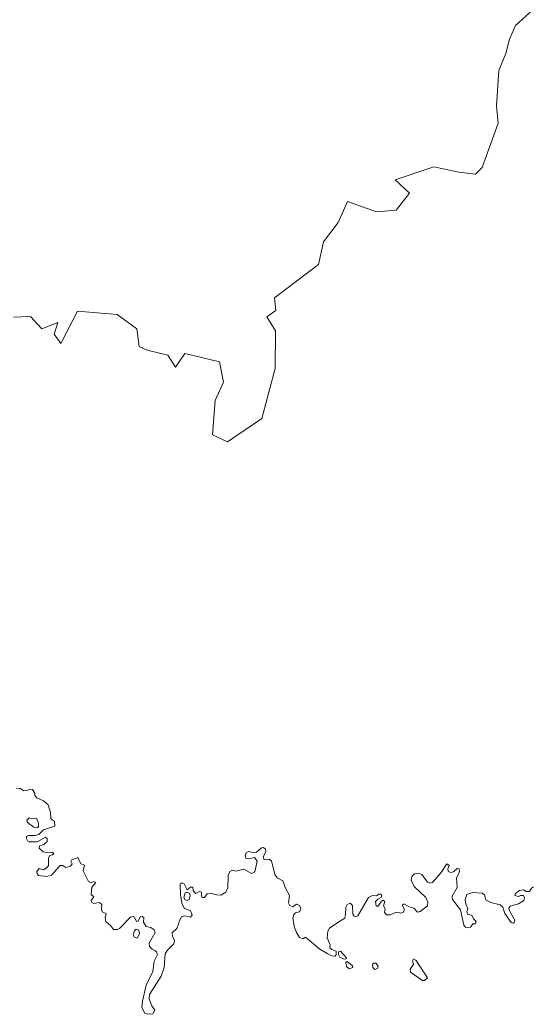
# Model space of a CAD drawing. Extents: x 369010 to 735936, y 6377141 to 6616555.
# Drawn here: x 434544 to 436226, y 6462327 to 6465583 of the extents above; entities that cross this region are included whole.
import ezdxf

# ---------------------------------------------------------------- set-up
doc = ezdxf.new("R2010")
doc.units = 0
doc.header["$LTSCALE"] = 40
doc.layers.add('3', color=7, linetype='Continuous', lineweight=13)

msp = doc.modelspace()

# ---------------------------------------------------------------- linework, layer by layer
at = {"layer": '3'}
for points in [[(434522.81, 6464609.19), (434578.59, 6464611.84), (434616.32, 6464571.62), (434668.12, 6464592.31), (434656.54, 6464553.41), (434678.55, 6464523.46), (434733.17, 6464628.72), (434862.59, 6464618.62), (434927.47, 6464571.78), (434935.25, 6464513.36), (434961.23, 6464501.61), (435028.76, 6464484.73), (435053.42, 6464445.84), (435084.53, 6464490.03), (435198.23, 6464463.71), (435211.14, 6464396.18), (435183.84, 6464336.44), (435174.73, 6464224.56), (435224.05, 6464201.22), (435337.09, 6464277.85), (435379.96, 6464441.04), (435381.61, 6464565.16), (435352.98, 6464610.68), (435382.94, 6464631.37), (435378.8, 6464672.91), (435522.95, 6464782.14), (435538.51, 6464856.12), (435586.67, 6464919.51), (435617.79, 6464988.52), (435712.46, 6464954.6), (435777.33, 6464959.89), (435820.2, 6465015.67), (435773.53, 6465059.86), (435900.8, 6465102.39), (435982.56, 6465084.19), (436037.01, 6465077.56), (436059.02, 6465099.74), (436110.99, 6465245.22), (436105.2, 6465301.49), (436112.97, 6465417.18), (436136.31, 6465472.95), (436148.06, 6465519.79), (436168.42, 6465565.31), (436225.52, 6465617.27)], [(436225.52, 6465617.27), (436168.42, 6465565.31), (436148.06, 6465519.79), (436136.31, 6465472.95), (436112.97, 6465417.18), (436105.2, 6465301.49), (436110.99, 6465245.22), (436059.02, 6465099.74), (436037.01, 6465077.56), (435982.56, 6465084.19), (435900.8, 6465102.39), (435773.53, 6465059.86), (435820.2, 6465015.67), (435777.33, 6464959.89), (435712.46, 6464954.6), (435617.79, 6464988.52), (435586.67, 6464919.51), (435538.51, 6464856.12), (435522.95, 6464782.14), (435378.8, 6464672.91)], [(435378.8, 6464672.91), (435382.94, 6464631.37), (435352.98, 6464610.68), (435381.61, 6464565.16), (435379.96, 6464441.04), (435337.09, 6464277.85), (435224.05, 6464201.22), (435174.73, 6464224.56), (435183.84, 6464336.44), (435211.14, 6464396.18), (435198.23, 6464463.71), (435084.53, 6464490.03), (435053.42, 6464445.84), (435028.76, 6464484.73), (434961.23, 6464501.61), (434935.25, 6464513.36), (434927.47, 6464571.78), (434862.59, 6464618.62), (434733.17, 6464628.72), (434678.55, 6464523.46), (434656.54, 6464553.41), (434668.12, 6464592.31), (434616.32, 6464571.62), (434578.59, 6464611.84), (434522.81, 6464609.19)], [(434532.41, 6463066.19), (434545.98, 6463065.86), (434556.58, 6463058.25), (434568.16, 6463058.91), (434577.93, 6463063.71), (434585.21, 6463062.22), (434592.82, 6463050.64), (434592.49, 6463042.2), (434599.44, 6463034.58), (434620.96, 6463025.48), (434636.51, 6463012.41), (434643.8, 6462987.25), (434645.62, 6462967.72), (434651.08, 6462961.43), (434657.2, 6462958.12), (434658.03, 6462942.23), (434621.62, 6462929.82), (434606.39, 6462915.26), (434594.31, 6462911.28), (434571.8, 6462911.61), (434565.18, 6462908.3), (434565.68, 6462902.18), (434569.65, 6462893.41), (434574.62, 6462891.26), (434600.93, 6462891.26), (434627.41, 6462906.48), (434633.2, 6462902.18), (434632.87, 6462892.25), (434622.78, 6462881.82), (434608.54, 6462877.85), (434607.05, 6462869.74), (434619.8, 6462858.49), (434632.54, 6462856), (434651.08, 6462856.67), (434655.05, 6462851.54), (434651.08, 6462848.39), (434641.64, 6462846.07), (434637.67, 6462838.46), (434638, 6462812.64), (434630.39, 6462804.2), (434621.29, 6462799.24), (434607.05, 6462803.87), (434599.44, 6462794.11), (434600.93, 6462786.16), (434605.23, 6462780.7), (434632.54, 6462777.06), (434647.77, 6462781.69), (434675.9, 6462812.97), (434684.84, 6462812.97), (434695.1, 6462806.85), (434709.67, 6462810.82), (434715.46, 6462818.77), (434710.82, 6462827.21), (434712.98, 6462832.34), (434721.25, 6462834.49), (434734, 6462839.29), (434743.43, 6462819.26), (434755.51, 6462814.79), (434751.54, 6462795.6), (434769.25, 6462760.67), (434778.02, 6462757.03), (434784.97, 6462761.34), (434792.91, 6462758.03), (434780.17, 6462742.47), (434778.02, 6462718.8), (434786.13, 6462711.19), (434777.69, 6462699.11), (434779.18, 6462692.98), (434786.63, 6462688.51), (434804.83, 6462691.82), (434812.78, 6462685.7), (434811.78, 6462671.14), (434813.6, 6462662.03), (434827.01, 6462655.91), (434823.04, 6462642.01), (434826.18, 6462630.42), (434842.57, 6462615.86), (434850.34, 6462603.78), (434863.09, 6462603.78)], [(434863.09, 6462603.78), (434870.21, 6462607.42), (434906.62, 6462644.49), (434914.73, 6462646.31), (434919.03, 6462644.16), (434925.65, 6462630.42), (434931.44, 6462631.42), (434938.23, 6462645.65), (434944.85, 6462646.81), (434949.98, 6462642.67), (434949.15, 6462627.77), (434957.26, 6462613.71), (434973.15, 6462610.07), (434984.07, 6462602.78), (434987.05, 6462593.68), (434967.36, 6462558.76), (434968.18, 6462547.84), (434977.29, 6462539.06), (434986.72, 6462535.42), (434992.18, 6462530.62), (434994.66, 6462522.35), (434983.74, 6462499.67), (434979.77, 6462466.24), (434957.26, 6462421.23), (434945.51, 6462368.76), (434943.69, 6462348.07), (434953.62, 6462329.54), (434963.38, 6462326.56), (434980.1, 6462327.72), (434985.89, 6462339.3), (434976.13, 6462353.53), (434967.36, 6462376.71), (434968.18, 6462391.27), (435006.41, 6462451.35), (435016.51, 6462478.99), (435020.48, 6462523.67), (435026.28, 6462534.6), (435048.95, 6462557.27), (435050.44, 6462568.19), (435044.15, 6462581.93), (435043.49, 6462592.85), (435058.71, 6462607.42), (435068.81, 6462637.71), (435073.44, 6462645.32), (435083.71, 6462648.13), (435102.9, 6462644.49), (435108.37, 6462651.77), (435102.9, 6462664.85), (435082.55, 6462673.95), (435074.93, 6462689.67), (435069.8, 6462718.8), (435069.47, 6462752.23), (435075.93, 6462756.54), (435082.55, 6462753.72), (435091.98, 6462733.37), (435102.57, 6462742.14), (435110.85, 6462742.14), (435111.34, 6462730.39), (435120.45, 6462722.11), (435132.03, 6462728.57), (435138.65, 6462726.08), (435138.98, 6462714.33), (435141.47, 6462708.87), (435149.08, 6462708.87), (435158.18, 6462720.62), (435170.59, 6462722.11), (435188.8, 6462717.31), (435202.54, 6462716.65), (435218.92, 6462726.42), (435225.54, 6462740.65), (435227.03, 6462780.2), (435232.49, 6462793.78), (435240.44, 6462798.41), (435252.02, 6462794.77), (435277.84, 6462801.06), (435303.33, 6462786.82), (435313.92, 6462792.29), (435321.2, 6462827.54), (435312.76, 6462839.62), (435293.56, 6462835.65), (435284.13, 6462837.8), (435281.98, 6462845.08), (435285.62, 6462855.18), (435292.9, 6462858.82), (435308.79, 6462855.51), (435319.71, 6462856.67), (435336.1, 6462871.56), (435341.89, 6462872.39), (435349.17, 6462867.26), (435350.33, 6462858.16), (435341.56, 6462841.44), (435344.04, 6462832.01), (435359.77, 6462834.16), (435368.87, 6462828.7), (435379.46, 6462783.85), (435386.74, 6462772.92), (435405.28, 6462763.16), (435413.89, 6462739.49), (435427.13, 6462715.16), (435424.15, 6462691.16)], [(435424.15, 6462691.16), (435428.95, 6462682.72), (435438.71, 6462678.09), (435449.97, 6462686.36), (435460.56, 6462682.06), (435464.2, 6462671.47), (435459.73, 6462662.03), (435447.48, 6462658.72), (435441.69, 6462653.26), (435438.71, 6462640.85), (435443.84, 6462610.4), (435449.97, 6462594.34), (435460.56, 6462577.3), (435471.15, 6462573.16), (435480.42, 6462578.62), (435527.09, 6462539.73), (435552.91, 6462524.17), (435564.99, 6462517.88), (435576.91, 6462516.56), (435580.55, 6462520.86), (435580.88, 6462532.78), (435565.65, 6462537.91), (435559.86, 6462544.2), (435561.18, 6462553.96), (435551.25, 6462576.8), (435553.07, 6462598.65), (435558.87, 6462608.08), (435591.97, 6462630.75), (435608.85, 6462641.35), (435611.33, 6462653.59), (435611.66, 6462676.6), (435616.13, 6462685.37), (435625.9, 6462689.67), (435634.17, 6462682.39), (435635.33, 6462653.92), (435639.3, 6462647.8), (435645.09, 6462646.81), (435650.89, 6462648.63), (435686.64, 6462708.21), (435699.05, 6462715.16), (435712.46, 6462714), (435719.74, 6462719.13), (435726.36, 6462719.13), (435729.5, 6462715.49), (435728.51, 6462710.03), (435716.43, 6462703.41), (435709.14, 6462695.13), (435711.3, 6462680.57), (435717.59, 6462679.91), (435728.84, 6462696.62), (435733.97, 6462699.44), (435739.43, 6462695.13), (435734.96, 6462680.9), (435741.25, 6462671.47), (435738.94, 6462659.06), (435745.56, 6462652.1), (435757.14, 6462652.1), (435777.99, 6462660.21), (435792.06, 6462657.23), (435800.83, 6462660.21), (435804.14, 6462669.32), (435797.19, 6462681.23), (435798.68, 6462686.69), (435804.81, 6462687.19), (435819.7, 6462677.59), (435835.09, 6462673.95), (435847.34, 6462660.88), (435855.78, 6462662.37), (435879.12, 6462681.73), (435881.27, 6462693.65), (435873.66, 6462708.21), (435836.09, 6462744.62), (435826.65, 6462764.98), (435828.8, 6462777.72), (435837.25, 6462785.67), (435850.65, 6462787.98), (435860.58, 6462784.34), (435879.78, 6462759.18), (435887.72, 6462755.21), (435896.33, 6462758.03), (435923.97, 6462790.8), (435943.33, 6462819.26), (435950.62, 6462812.97), (435946.48, 6462802.38), (435946.97, 6462794.44), (435954.92, 6462790.13), (435965.18, 6462792.62), (435977.1, 6462803.87), (435983.72, 6462802.38), (435984.71, 6462793.78), (435974.94, 6462771.93), (435976.76, 6462740.98), (435960.05, 6462713.34), (435961.87, 6462702.42), (435987.69, 6462668.49), (435998.28, 6462617.68), (436004.07, 6462611.39), (436011.02, 6462609.24), (436020.79, 6462611.39), (436028.4, 6462622.64)], [(436028.4, 6462622.64), (436036.84, 6462622.64), (436038.99, 6462630.42), (436029.89, 6462639.03), (436024.76, 6462651.11), (436011.36, 6462653.26), (436008.05, 6462661.7), (436011.69, 6462672.96), (436004.74, 6462686.36), (436003.25, 6462702.42), (436008.05, 6462717.97), (436028.07, 6462725.26), (436059.02, 6462723.11), (436066.3, 6462717.31), (436071.27, 6462700.93), (436087.65, 6462691.82), (436118.27, 6462684.54), (436126.22, 6462676.93), (436133.5, 6462656.24), (436153.52, 6462627.11), (436160.47, 6462624.46), (436164.12, 6462627.11), (436165.6, 6462634.39), (436148.06, 6462664.52), (436145.91, 6462674.78), (436150.71, 6462680.24), (436178.35, 6462687.85), (436195.73, 6462699.11), (436197.22, 6462707.88), (436193.91, 6462714.83), (436184.8, 6462715.49), (436177.52, 6462711.52), (436166.27, 6462715.16), (436168.09, 6462722.11), (436181.49, 6462731.21), (436193.91, 6462733.7), (436203.34, 6462727.9), (436213.93, 6462728.24), (436220.55, 6462739.16), (436227.34, 6462743.13)]]:
    msp.add_lwpolyline(points, dxfattribs=at)
for points in [[(434599.11, 6462936.77), (434604.9, 6462940.08), (434605.23, 6462951.67), (434597.95, 6462968.71), (434584.88, 6462965.9), (434573.95, 6462969.54), (434566.67, 6462961.76), (434569.32, 6462953.82), (434589.18, 6462938.92)], [(435091.65, 6462725.75), (435085.53, 6462723.44), (435081.39, 6462708.21), (435085.86, 6462701.26), (435091.65, 6462698.78), (435098.6, 6462702.09), (435101.91, 6462714.33), (435100.42, 6462722.11)], [(434928.46, 6462574.98), (434935.74, 6462589.54), (434933.26, 6462601.29), (434925.15, 6462604.6), (434919.03, 6462599.8), (434915.06, 6462585.9), (434919.03, 6462578.62)], [(435612.82, 6462507.45), (435614.31, 6462511.43), (435594.62, 6462532.78), (435588.33, 6462530.95), (435588, 6462522.35), (435592.46, 6462513.25), (435606.2, 6462506.96)], [(435869.68, 6462437.11), (435880.11, 6462445.22), (435841.22, 6462503.81), (435834.27, 6462507.45), (435829.96, 6462500.83), (435833.6, 6462488.75), (435823.34, 6462473.53), (435824.17, 6462464.09), (435863.39, 6462437.11)], [(435622.59, 6462474.68), (435634.67, 6462479.32), (435633.84, 6462485.11), (435616.46, 6462499.01), (435611.66, 6462496.03), (435614.31, 6462482.96)], [(435706.83, 6462472.53), (435716.26, 6462476.01), (435717.75, 6462483.29), (435710.8, 6462493.55), (435703.19, 6462493.88), (435699.21, 6462488.75), (435701.04, 6462479.65)]]:
    msp.add_lwpolyline(points, close=True, dxfattribs=at)

doc.saveas('drawing.dxf')
